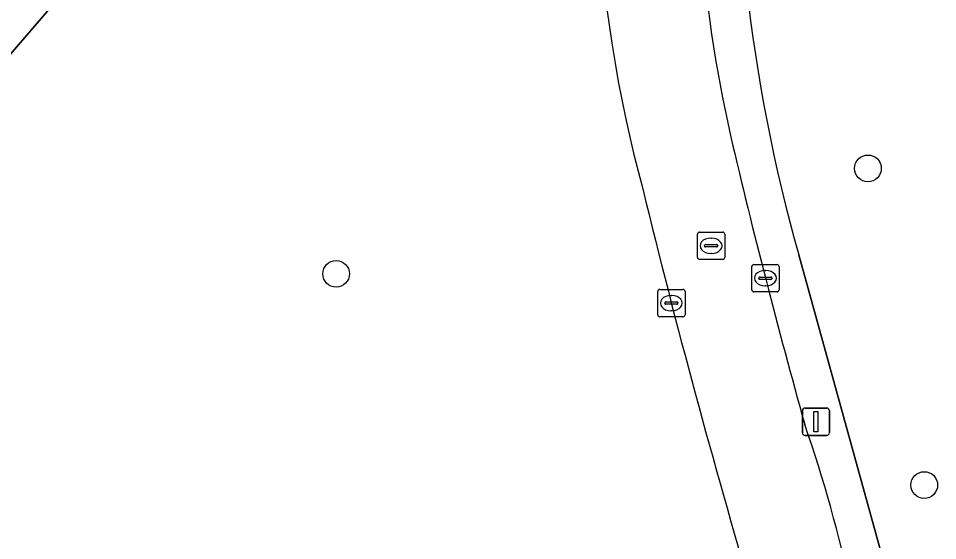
# Model space of a CAD drawing. Extents: x 160349 to 161355, y 381727 to 382854.
# Drawn here: x 160855.11 to 160888.76, y 381866.91 to 381886.02 of the extents above; entities that cross this region are included whole.
import ezdxf

# ---------------------------------------------------------------- set-up
doc = ezdxf.new("R2010")
doc.units = 0
for name, color, linetype in [('IMGEO_Berm_groen', 7, 'Continuous'), ('IMGEO_Boom', 7, 'Continuous'), ('IMGEO_Fietspad_gesloten', 7, 'Continuous'), ('IMGEO_Groenvoorziening', 7, 'Continuous'), ('IMGEO_Kolk', 7, 'Continuous'), ('IMGEO_Lichtmast', 7, 'Continuous'), ('IMGEO_Rioolput', 7, 'Continuous'), ('IMGEO_Voetpad_open', 7, 'Continuous')]:
    doc.layers.add(name, color=color, linetype=linetype)

msp = doc.modelspace()

# ---------------------------------------------------------------- linework, layer by layer
at = {"layer": 'IMGEO_Berm_groen'}
for points in [[(160872.371, 381909.754), (160860.433, 381891.245), (160850.087, 381879.223), (160844.863, 381882.215), (160839.835, 381876.045), (160837.055, 381872.634), (160881.699, 381845.629)], [(160883.676, 381877.367), (160887.107, 381864.97)]]:
    msp.add_lwpolyline(points, dxfattribs=at)
for centre, radius, start, end in [((160925.174, 381892.608), 48.922, 170.0348, 195.2028), ((160941.278, 381893.674), 59.866, 176.65736, 195.80698), ((161178.247, 381952.972), 309.074, 193.69852, 196.56111)]:
    msp.add_arc(centre, radius, start, end, dxfattribs=at)
at = {"layer": 'IMGEO_Boom'}
for centre in [(160886.208, 381880.531), (160866.741, 381876.674), (160888.268, 381868.946)]:
    msp.add_circle(centre, 0.489, dxfattribs=at)
at = {"layer": 'IMGEO_Fietspad_gesloten'}
for centre, radius, start, end in [((160925.174, 381892.608), 48.922, 170.0348, 195.2028), ((160931.384, 381893.005), 51.457, 175.855, 192.6476), ((161113.454, 381935.891), 238.507, 193.12349, 195.74594), ((161178.247, 381952.972), 309.074, 193.69852, 196.56111), ((160832.1, 381853.354), 54.774, 5.6419, 18.978)]:
    msp.add_arc(centre, radius, start, end, dxfattribs=at)
at = {"layer": 'IMGEO_Groenvoorziening'}
msp.add_lwpolyline([(160865.94, 381907.927), (160863.422, 381904.83), (160862.631, 381903.924), (160849.917, 381888.417), (160844.863, 381882.215), (160850.087, 381879.223), (160860.433, 381891.245), (160872.371, 381909.754)], dxfattribs=at)
at = {"layer": 'IMGEO_Kolk'}
for p, q in [((160881.956, 381876.088), (160881.956, 381876.94)), ((160882.031, 381877.014), (160882.883, 381877.014)), ((160882.444, 381876.794), (160882.469, 381876.794)), ((160882.957, 381876.94), (160882.957, 381876.088)), ((160882.215, 381876.508), (160882.215, 381876.52)), ((160882.653, 381876.471), (160882.255, 381876.471)), ((160882.258, 381876.557), (160882.656, 381876.557)), ((160882.699, 381876.52), (160882.699, 381876.508)), ((160878.511, 381875.177), (160878.511, 381876.029)), ((160878.586, 381876.103), (160879.438, 381876.103)), ((160879.512, 381876.029), (160879.512, 381875.177)), ((160882.883, 381876.014), (160882.031, 381876.014)), ((160882.467, 381876.234), (160882.442, 381876.234)), ((160878.999, 381875.883), (160879.024, 381875.883)), ((160878.77, 381875.597), (160878.77, 381875.609)), ((160879.208, 381875.56), (160878.81, 381875.56)), ((160878.813, 381875.646), (160879.211, 381875.646)), ((160879.254, 381875.609), (160879.254, 381875.597)), ((160879.438, 381875.103), (160878.586, 381875.103)), ((160879.022, 381875.323), (160878.997, 381875.323))]:
    msp.add_line(p, q, dxfattribs=at)
for points in [[(160881.956, 381876.088), (160881.956, 381876.94)], [(160882.031, 381877.014), (160882.883, 381877.014)], [(160882.957, 381876.94), (160882.957, 381876.088)], [(160878.511, 381875.177), (160878.511, 381876.029)], [(160878.586, 381876.103), (160879.438, 381876.103)], [(160879.512, 381876.029), (160879.512, 381875.177)], [(160882.883, 381876.014), (160882.031, 381876.014)], [(160879.438, 381875.103), (160878.586, 381875.103)]]:
    msp.add_lwpolyline(points, dxfattribs=at)
for centre, radius, start, end in [((160882.033, 381876.938), 0.0765, 91.552, 178.448), ((160882.033, 381876.938), 0.0765, 91.552, 178.448), ((160882.881, 381876.938), 0.0765, 1.552, 88.448), ((160882.881, 381876.938), 0.0765, 1.552, 88.448), ((160882.255, 381876.517), 0.0403, 85.8775, 175.7526), ((160882.252, 381876.507), 0.0366, 178.938, 274.7102), ((160882.656, 381876.514), 0.043, 264.8664, 352.4533), ((160882.66, 381876.519), 0.0386, 1.7309, 96.639), ((160878.588, 381876.027), 0.0765, 91.552, 178.448), ((160878.588, 381876.027), 0.0765, 91.552, 178.448), ((160879.436, 381876.027), 0.0765, 1.552, 88.448), ((160879.436, 381876.027), 0.0765, 1.552, 88.448), ((160882.033, 381876.09), 0.0765, 181.552, 268.448), ((160882.033, 381876.09), 0.0765, 181.552, 268.448), ((160882.881, 381876.09), 0.0765, 271.552, 358.448), ((160882.881, 381876.09), 0.0765, 271.552, 358.448), ((160878.81, 381875.606), 0.0403, 85.8775, 175.7526), ((160878.807, 381875.596), 0.0366, 178.938, 274.7102), ((160879.211, 381875.603), 0.043, 264.8664, 352.4533), ((160879.215, 381875.608), 0.0386, 1.7309, 96.639), ((160878.588, 381875.179), 0.0765, 181.552, 268.448), ((160878.588, 381875.179), 0.0765, 181.552, 268.448), ((160879.436, 381875.179), 0.0765, 271.552, 358.448), ((160879.436, 381875.179), 0.0765, 271.552, 358.448)]:
    msp.add_arc(centre, radius, start, end, dxfattribs=at)
for centre, major_axis, ratio, start_param, end_param in [((160882.443, 381876.514), (-0.387, 0.002), 0.722429, 4.712389, 7.853982), ((160882.468, 381876.514), (-0.39, 0.002), 0.717154, 1.570796, 4.712389), ((160878.998, 381875.603), (-0.387, 0.002), 0.722429, 4.712389, 7.853982), ((160879.023, 381875.603), (-0.39, 0.002), 0.717154, 1.570796, 4.712389)]:
    msp.add_ellipse(centre, major_axis=major_axis, ratio=ratio, start_param=start_param, end_param=end_param, dxfattribs=at)
at = {"layer": 'IMGEO_Lichtmast'}
for p, q in [((160883.807, 381870.864), (160883.807, 381871.664)), ((160883.807, 381871.664), (160883.807, 381870.864)), ((160883.907, 381871.764), (160884.697, 381871.764)), ((160884.697, 381871.764), (160883.907, 381871.764)), ((160884.797, 381871.664), (160884.797, 381870.864)), ((160884.797, 381870.864), (160884.797, 381871.664)), ((160884.697, 381870.764), (160883.907, 381870.764)), ((160883.907, 381870.764), (160884.697, 381870.764))]:
    msp.add_line(p, q, dxfattribs=at)
msp.add_lwpolyline([(160884.227, 381871.639), (160884.377, 381871.639), (160884.377, 381870.889), (160884.227, 381870.889), (160884.227, 381871.639)], dxfattribs=at)
for centre, start, end in [((160883.907, 381871.664), 90, 180), ((160883.907, 381871.664), 90, 180), ((160884.697, 381871.664), 0, 90), ((160884.697, 381871.664), 360, 90), ((160883.907, 381870.864), 180, 270), ((160883.907, 381870.864), 180, 270), ((160884.697, 381870.864), 270, 0), ((160884.697, 381870.864), 270, 0)]:
    msp.add_arc(centre, 0.1, start, end, dxfattribs=at)
at = {"layer": 'IMGEO_Rioolput'}
for p, q in [((160879.966, 381877.274), (160879.966, 381878.126)), ((160880.041, 381878.2), (160880.893, 381878.2)), ((160880.967, 381878.126), (160880.967, 381877.274)), ((160880.225, 381877.694), (160880.225, 381877.706)), ((160880.268, 381877.743), (160880.666, 381877.743)), ((160880.454, 381877.98), (160880.479, 381877.98)), ((160880.709, 381877.706), (160880.709, 381877.694)), ((160880.663, 381877.657), (160880.265, 381877.657)), ((160880.477, 381877.42), (160880.452, 381877.42)), ((160880.893, 381877.2), (160880.041, 381877.2))]:
    msp.add_line(p, q, dxfattribs=at)
for points in [[(160879.966, 381877.274), (160879.966, 381878.126)], [(160880.041, 381878.2), (160880.893, 381878.2)], [(160880.967, 381878.126), (160880.967, 381877.274)], [(160880.893, 381877.2), (160880.041, 381877.2)]]:
    msp.add_lwpolyline(points, dxfattribs=at)
for centre, radius, start, end in [((160880.043, 381878.124), 0.0765, 91.552, 178.448), ((160880.043, 381878.124), 0.0765, 91.552, 178.448), ((160880.891, 381878.124), 0.0765, 1.552, 88.448), ((160880.891, 381878.124), 0.0765, 1.552, 88.448), ((160880.265, 381877.703), 0.0403, 85.8775, 175.7526), ((160880.67, 381877.705), 0.0386, 1.7309, 96.639), ((160880.262, 381877.693), 0.0366, 178.938, 274.7102), ((160880.666, 381877.7), 0.043, 264.8664, 352.4533), ((160880.043, 381877.276), 0.0765, 181.552, 268.448), ((160880.043, 381877.276), 0.0765, 181.552, 268.448), ((160880.891, 381877.276), 0.0765, 271.552, 358.448), ((160880.891, 381877.276), 0.0765, 271.552, 358.448)]:
    msp.add_arc(centre, radius, start, end, dxfattribs=at)
for centre, major_axis, ratio, start_param, end_param in [((160880.453, 381877.7), (-0.387, 0.002), 0.722429, 4.712389, 7.853982), ((160880.478, 381877.7), (-0.39, 0.002), 0.717154, 1.570796, 4.712389)]:
    msp.add_ellipse(centre, major_axis=major_axis, ratio=ratio, start_param=start_param, end_param=end_param, dxfattribs=at)
at = {"layer": 'IMGEO_Voetpad_open'}
msp.add_lwpolyline([(160887.107, 381864.97), (160883.676, 381877.367)], dxfattribs=at)
for centre, radius, start, end in [((160941.278, 381893.674), 59.866, 176.65736, 195.80698), ((160931.384, 381893.005), 51.457, 175.855, 192.6476), ((161113.454, 381935.891), 238.507, 193.12349, 195.74594), ((160832.1, 381853.354), 54.774, 5.6419, 18.978)]:
    msp.add_arc(centre, radius, start, end, dxfattribs=at)

doc.saveas('drawing.dxf')
